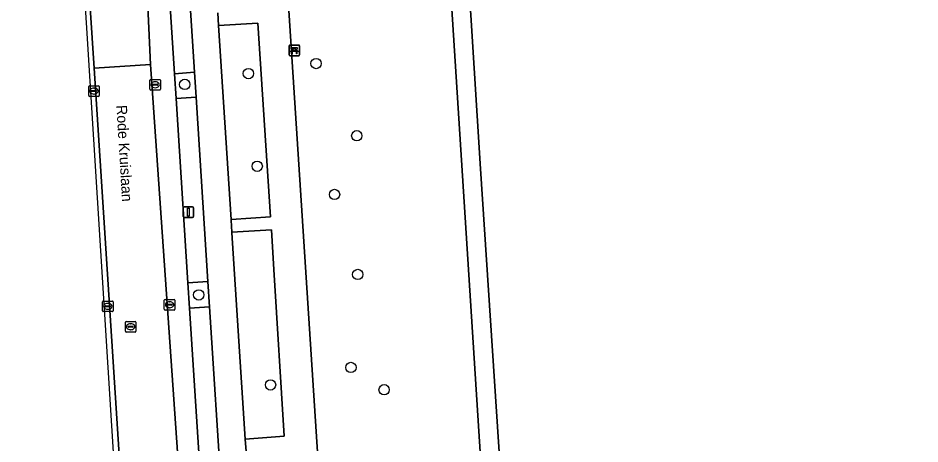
# Model space of a CAD drawing. Extents: x 160732 to 162107, y 387428 to 388479.
# Drawn here: x 160753.2 to 160838.5, y 387866.7 to 387907 of the extents above; entities that cross this region are included whole.
import ezdxf

# ---------------------------------------------------------------- set-up
doc = ezdxf.new("R2010")
doc.units = 0
for name, color, linetype in [('IMGEO_Bank', 7, 'Continuous'), ('IMGEO_Boom', 7, 'Continuous'), ('IMGEO_Fietspad_gesloten', 7, 'Continuous'), ('IMGEO_Groenvoorziening', 7, 'Continuous'), ('IMGEO_Kolk', 7, 'Continuous'), ('IMGEO_Lichtmast', 7, 'Continuous'), ('IMGEO_Meer_plas_ven_vijver', 7, 'Continuous'), ('IMGEO_Oever', 7, 'Continuous'), ('IMGEO_Openbare_ruimte_label', 7, 'Continuous'), ('IMGEO_Parkeervlak_open', 7, 'Continuous'), ('IMGEO_Rijbaan_lokaal_gesloten', 7, 'Continuous'), ('IMGEO_Rioolput', 7, 'Continuous'), ('IMGEO_Voetpad_open', 7, 'Continuous')]:
    doc.layers.add(name, color=color, linetype=linetype)

msp = doc.modelspace()

# ---------------------------------------------------------------- linework, layer by layer
at = {"layer": 'IMGEO_Bank'}
for p, q in [((160778.818, 387903.487), (160778.818, 387904.328)), ((160778.818, 387904.328), (160778.818, 387903.487)), ((160778.893, 387904.412), (160779.734, 387904.412)), ((160779.734, 387904.412), (160778.893, 387904.412)), ((160779.127, 387903.918), (160779.127, 387904.024)), ((160779.171, 387904.024), (160779.171, 387903.918)), ((160779.459, 387904.03), (160779.177, 387904.03)), ((160779.177, 387903.912), (160779.459, 387903.912)), ((160779.465, 387903.918), (160779.465, 387904.024)), ((160779.509, 387904.024), (160779.509, 387903.918)), ((160779.818, 387904.337), (160779.818, 387903.496)), ((160779.818, 387903.496), (160779.818, 387904.337)), ((160779.743, 387903.412), (160778.902, 387903.412)), ((160778.902, 387903.412), (160779.743, 387903.412)), ((160779.515, 387903.81), (160779.122, 387903.81))]:
    msp.add_line(p, q, dxfattribs=at)
for points in [[(160779.065, 387903.81), (160778.923, 387903.81), (160779.035, 387903.912), (160779.121, 387903.912)], [(160779.121, 387904.03), (160779.035, 387904.03), (160779.035, 387904.191), (160779.598, 387904.191), (160779.598, 387904.03), (160779.515, 387904.03)], [(160779.515, 387903.912), (160779.598, 387903.912), (160779.71, 387903.81), (160779.571, 387903.81)], [(160779.115, 387903.803), (160779.115, 387903.596), (160779.072, 387903.596), (160779.072, 387903.803)], [(160779.565, 387903.803), (160779.565, 387903.596), (160779.521, 387903.596), (160779.521, 387903.803)]]:
    msp.add_lwpolyline(points, dxfattribs=at)
for centre, radius, start, end in [((160778.896, 387904.334), 0.0779, 92.4484, 184.28452), ((160778.896, 387904.334), 0.0779, 92.4484, 184.28452), ((160779.12, 387904.023), 0.00671, 2.89567, 87.10433), ((160779.12, 387903.919), 0.00671, 272.89567, 357.10433), ((160779.177, 387904.023), 0.00671, 92.89567, 177.10433), ((160779.177, 387903.919), 0.00671, 182.89567, 267.10433), ((160779.459, 387904.023), 0.00671, 2.89567, 87.10433), ((160779.459, 387903.919), 0.00671, 272.89567, 357.10433), ((160779.516, 387904.023), 0.00671, 92.89567, 177.10433), ((160779.516, 387903.919), 0.00671, 182.89567, 267.10433), ((160779.74, 387904.334), 0.0779, 2.4484, 94.28452), ((160779.74, 387904.334), 0.0779, 2.4484, 94.28452), ((160778.896, 387903.49), 0.0779, 182.4484, 274.28452), ((160778.896, 387903.49), 0.0779, 182.4484, 274.28452), ((160779.065, 387903.803), 0.00671, 2.89567, 87.10433), ((160779.122, 387903.803), 0.00671, 92.89567, 177.10433), ((160779.514, 387903.803), 0.00671, 2.89567, 87.10433), ((160779.571, 387903.803), 0.00671, 92.89567, 177.10433), ((160779.74, 387903.49), 0.0779, 272.4484, 4.28452), ((160779.74, 387903.49), 0.0779, 272.4484, 4.28452)]:
    msp.add_arc(centre, radius, start, end, dxfattribs=at)
at = {"layer": 'IMGEO_Boom'}
for centre in [(160781.369, 387902.67), (160774.972, 387901.72), (160768.944, 387900.698), (160785.221, 387895.843), (160775.802, 387892.953), (160783.119, 387890.285), (160785.309, 387882.719), (160770.274, 387880.782), (160784.672, 387873.926), (160777.061, 387872.269), (160787.808, 387871.816)]:
    msp.add_circle(centre, 0.489, dxfattribs=at)
at = {"layer": 'IMGEO_Fietspad_gesloten'}
for points in [[(160786.004, 387793.982), (160785.835, 387796.449), (160785.14, 387807.414), (160782.554, 387849.903), (160772.814, 388000), (160770.609, 388033.989), (160770.417, 388036.928), (160773.499, 388037.066), (160773.388, 388039.695), (160772.418, 388053.986)], [(160762.094, 388022.596), (160764.165, 387990.445), (160764.63, 387983.22), (160764.781, 387980.874), (160766.011, 387961.787), (160766.164, 387959.407), (160766.164, 387959.404), (160767.303, 387941.725), (160767.457, 387939.326), (160768.616, 387921.33), (160768.77, 387918.939), (160769.87, 387901.863), (160770.023, 387899.486), (160771.145, 387882.069), (160771.3, 387879.66), (160772.461, 387861.637), (160772.614, 387859.266), (160773.717, 387842.142), (160773.871, 387839.749), (160774.412, 387831.354), (160775.791, 387809.946), (160775.911, 387808.15), (160776.511, 387798.943)], [(160778.689, 387804.56), (160778.447, 387808.354), (160778.33, 387810.183), (160776.933, 387832.052), (160776.856, 387833.255), (160776.127, 387844.651), (160776.118, 387844.799), (160776.046, 387845.898), (160776.038, 387846.026), (160774.749, 387865.964), (160774.672, 387867.158), (160773.412, 387886.657), (160773.408, 387886.717), (160773.334, 387887.863), (160773.33, 387887.929), (160772.15, 387906.263), (160772.073, 387907.458)], [(160772.073, 387907.458), (160772.15, 387906.263), (160775.868, 387906.486), (160777.069, 387888.175), (160773.33, 387887.929), (160773.334, 387887.863), (160773.408, 387886.717), (160777.143, 387886.949), (160777.369, 387883.184), (160778.346, 387867.441), (160774.672, 387867.158), (160774.749, 387865.964)]]:
    msp.add_lwpolyline(points, dxfattribs=at)
at = {"layer": 'IMGEO_Groenvoorziening'}
for points in [[(160792.906, 388044.151), (160773.388, 388039.695), (160773.499, 388037.066), (160770.417, 388036.928), (160770.609, 388033.989), (160772.814, 388000), (160782.554, 387849.903), (160785.14, 387807.414), (160785.835, 387796.449), (160792.972, 387796.854), (160820.028, 387798.4), (160842.863, 387799.764), (160854.715, 387800.466), (160860.437, 387800.637), (160860.183, 387802.298), (160861.348, 387803.724), (160862.871, 387803.535), (160867.876, 387805.321)], [(160804.527, 387806.316), (160803.555, 387806.564), (160802.656, 387807.01), (160801.869, 387807.632), (160801.228, 387808.404), (160800.762, 387809.293), (160800.601, 387809.769), (160800.433, 387810.758), (160788.313, 388000), (160786.861, 388022.113), (160787.07, 388023.425), (160787.432, 388024.236), (160788.27, 388025.267), (160789.315, 388025.958), (160806.244, 388030.763)]]:
    msp.add_lwpolyline(points, dxfattribs=at)
for points in [[(160772.15, 387906.263), (160773.33, 387887.929), (160777.069, 387888.175), (160775.868, 387906.486)], [(160769.87, 387901.863), (160767.97, 387901.706), (160768.122, 387899.357), (160770.023, 387899.486)], [(160777.143, 387886.949), (160773.408, 387886.717), (160773.412, 387886.657), (160774.672, 387867.158), (160778.346, 387867.441), (160777.369, 387883.184)], [(160771.145, 387882.069), (160769.249, 387881.923), (160769.404, 387879.533), (160771.3, 387879.66)]]:
    msp.add_lwpolyline(points, close=True, dxfattribs=at)
at = {"layer": 'IMGEO_Kolk'}
for p, q in [((160759.86, 387899.638), (160759.86, 387900.49)), ((160759.935, 387900.564), (160760.787, 387900.564)), ((160760.861, 387900.49), (160760.861, 387899.638)), ((160765.651, 387900.237), (160765.651, 387901.089)), ((160765.726, 387901.163), (160766.578, 387901.163)), ((160765.91, 387900.657), (160765.91, 387900.669)), ((160766.348, 387900.62), (160765.95, 387900.62)), ((160765.953, 387900.706), (160766.351, 387900.706)), ((160766.139, 387900.943), (160766.164, 387900.943)), ((160766.394, 387900.669), (160766.394, 387900.657)), ((160766.652, 387901.089), (160766.652, 387900.237)), ((160760.119, 387900.058), (160760.119, 387900.07)), ((160760.557, 387900.021), (160760.159, 387900.021)), ((160760.162, 387900.107), (160760.56, 387900.107)), ((160760.371, 387899.784), (160760.346, 387899.784)), ((160760.348, 387900.344), (160760.373, 387900.344)), ((160760.603, 387900.07), (160760.603, 387900.058)), ((160766.578, 387900.163), (160765.726, 387900.163)), ((160766.162, 387900.383), (160766.137, 387900.383)), ((160760.787, 387899.564), (160759.935, 387899.564)), ((160761.171, 387879.279), (160761.171, 387880.131)), ((160761.246, 387880.205), (160762.098, 387880.205)), ((160762.172, 387880.131), (160762.172, 387879.279)), ((160767.016, 387879.429), (160767.016, 387880.281)), ((160767.091, 387880.355), (160767.943, 387880.355)), ((160767.504, 387880.135), (160767.529, 387880.135)), ((160768.017, 387880.281), (160768.017, 387879.429)), ((160762.098, 387879.205), (160761.246, 387879.205)), ((160761.43, 387879.699), (160761.43, 387879.711)), ((160761.868, 387879.662), (160761.47, 387879.662)), ((160761.473, 387879.748), (160761.871, 387879.748)), ((160761.682, 387879.425), (160761.657, 387879.425)), ((160761.659, 387879.985), (160761.684, 387879.985)), ((160761.914, 387879.711), (160761.914, 387879.699)), ((160767.943, 387879.355), (160767.091, 387879.355)), ((160767.275, 387879.849), (160767.275, 387879.861)), ((160767.713, 387879.812), (160767.315, 387879.812)), ((160767.318, 387879.898), (160767.716, 387879.898)), ((160767.527, 387879.575), (160767.502, 387879.575)), ((160767.759, 387879.861), (160767.759, 387879.849))]:
    msp.add_line(p, q, dxfattribs=at)
for points in [[(160759.86, 387899.638), (160759.86, 387900.49)], [(160759.935, 387900.564), (160760.787, 387900.564)], [(160760.861, 387900.49), (160760.861, 387899.638)], [(160765.651, 387900.237), (160765.651, 387901.089)], [(160765.726, 387901.163), (160766.578, 387901.163)], [(160766.652, 387901.089), (160766.652, 387900.237)], [(160766.578, 387900.163), (160765.726, 387900.163)], [(160760.787, 387899.564), (160759.935, 387899.564)], [(160761.171, 387879.279), (160761.171, 387880.131)], [(160761.246, 387880.205), (160762.098, 387880.205)], [(160762.172, 387880.131), (160762.172, 387879.279)], [(160767.016, 387879.429), (160767.016, 387880.281)], [(160767.091, 387880.355), (160767.943, 387880.355)], [(160768.017, 387880.281), (160768.017, 387879.429)], [(160762.098, 387879.205), (160761.246, 387879.205)], [(160767.943, 387879.355), (160767.091, 387879.355)]]:
    msp.add_lwpolyline(points, dxfattribs=at)
for centre, radius, start, end in [((160759.937, 387900.488), 0.0765, 91.55205, 178.44795), ((160759.937, 387900.488), 0.0765, 91.55205, 178.44795), ((160760.785, 387900.488), 0.0765, 1.55205, 88.44795), ((160760.785, 387900.488), 0.0765, 1.55205, 88.44795), ((160765.728, 387901.087), 0.0765, 91.55205, 178.44795), ((160765.728, 387901.087), 0.0765, 91.55205, 178.44795), ((160765.95, 387900.666), 0.0403, 85.87752, 175.75265), ((160765.947, 387900.656), 0.0366, 178.93798, 274.71019), ((160766.351, 387900.663), 0.043, 264.86636, 352.45326), ((160766.355, 387900.668), 0.0386, 1.73085, 96.63898), ((160766.576, 387901.087), 0.0765, 1.55205, 88.44795), ((160766.576, 387901.087), 0.0765, 1.55205, 88.44795), ((160759.937, 387899.64), 0.0765, 181.55205, 268.44795), ((160759.937, 387899.64), 0.0765, 181.55205, 268.44795), ((160760.159, 387900.067), 0.0403, 85.87752, 175.75265), ((160760.156, 387900.057), 0.0366, 178.93798, 274.71019), ((160760.56, 387900.064), 0.043, 264.86636, 352.45326), ((160760.564, 387900.069), 0.0386, 1.73085, 96.63898), ((160760.785, 387899.64), 0.0765, 271.55205, 358.44795), ((160760.785, 387899.64), 0.0765, 271.55205, 358.44795), ((160765.728, 387900.239), 0.0765, 181.55205, 268.44795), ((160765.728, 387900.239), 0.0765, 181.55205, 268.44795), ((160766.576, 387900.239), 0.0765, 271.55205, 358.44795), ((160766.576, 387900.239), 0.0765, 271.55205, 358.44795), ((160761.248, 387880.129), 0.0765, 91.55205, 178.44795), ((160761.248, 387880.129), 0.0765, 91.55205, 178.44795), ((160762.096, 387880.129), 0.0765, 1.55205, 88.44795), ((160762.096, 387880.129), 0.0765, 1.55205, 88.44795), ((160767.093, 387880.279), 0.0765, 91.55205, 178.44795), ((160767.093, 387880.279), 0.0765, 91.55205, 178.44795), ((160767.941, 387880.279), 0.0765, 1.55205, 88.44795), ((160767.941, 387880.279), 0.0765, 1.55205, 88.44795), ((160761.248, 387879.281), 0.0765, 181.55205, 268.44795), ((160761.248, 387879.281), 0.0765, 181.55205, 268.44795), ((160761.47, 387879.708), 0.0403, 85.87752, 175.75265), ((160761.467, 387879.698), 0.0366, 178.93798, 274.71019), ((160761.871, 387879.705), 0.043, 264.86636, 352.45326), ((160761.875, 387879.71), 0.0386, 1.73085, 96.63898), ((160762.096, 387879.281), 0.0765, 271.55205, 358.44795), ((160762.096, 387879.281), 0.0765, 271.55205, 358.44795), ((160767.093, 387879.431), 0.0765, 181.55205, 268.44795), ((160767.093, 387879.431), 0.0765, 181.55205, 268.44795), ((160767.315, 387879.858), 0.0403, 85.87752, 175.75265), ((160767.312, 387879.848), 0.0366, 178.93798, 274.71019), ((160767.716, 387879.855), 0.043, 264.86636, 352.45326), ((160767.72, 387879.86), 0.0386, 1.73085, 96.63898), ((160767.941, 387879.431), 0.0765, 271.55205, 358.44795), ((160767.941, 387879.431), 0.0765, 271.55205, 358.44795)]:
    msp.add_arc(centre, radius, start, end, dxfattribs=at)
for centre, major_axis, ratio, start_param, end_param in [((160766.138, 387900.663), (-0.387, 0.002), 0.722429, 4.712389, 7.853982), ((160766.163, 387900.663), (-0.39, 0.002), 0.717154, 1.570796, 4.712389), ((160760.347, 387900.064), (-0.387, 0.002), 0.722429, 4.712389, 7.853982), ((160760.372, 387900.064), (-0.39, 0.002), 0.717154, 1.570796, 4.712389), ((160767.503, 387879.855), (-0.387, 0.002), 0.722429, 4.712389, 7.853982), ((160767.528, 387879.855), (-0.39, 0.002), 0.717154, 1.570796, 4.712389), ((160761.658, 387879.705), (-0.387, 0.002), 0.722429, 4.712389, 7.853982), ((160761.683, 387879.705), (-0.39, 0.002), 0.717154, 1.570796, 4.712389)]:
    msp.add_ellipse(centre, major_axis=major_axis, ratio=ratio, start_param=start_param, end_param=end_param, dxfattribs=at)
at = {"layer": 'IMGEO_Lichtmast'}
for p, q in [((160768.801, 387888.212), (160768.801, 387889.012)), ((160768.801, 387889.012), (160768.801, 387888.212)), ((160768.901, 387889.112), (160769.691, 387889.112)), ((160769.691, 387889.112), (160768.901, 387889.112)), ((160769.791, 387889.012), (160769.791, 387888.212)), ((160769.791, 387888.212), (160769.791, 387889.012)), ((160769.691, 387888.112), (160768.901, 387888.112)), ((160768.901, 387888.112), (160769.691, 387888.112))]:
    msp.add_line(p, q, dxfattribs=at)
msp.add_lwpolyline([(160769.221, 387888.987), (160769.371, 387888.987), (160769.371, 387888.237), (160769.221, 387888.237), (160769.221, 387888.987)], dxfattribs=at)
for centre, start, end in [((160768.901, 387889.012), 90, 180), ((160768.901, 387889.012), 90, 180), ((160769.691, 387889.012), 0, 90), ((160769.691, 387889.012), 360, 90), ((160768.901, 387888.212), 180, 270), ((160768.901, 387888.212), 180, 270), ((160769.691, 387888.212), 270, 0), ((160769.691, 387888.212), 270, 0)]:
    msp.add_arc(centre, 0.1, start, end, dxfattribs=at)
at = {"layer": 'IMGEO_Meer_plas_ven_vijver'}
msp.add_lwpolyline([(160788.782, 388022.168), (160790.178, 388000), (160796.936, 387892.703), (160802.392, 387809.986)], dxfattribs=at)
at = {"layer": 'IMGEO_Oever'}
for points in [[(160786.861, 388022.113), (160788.313, 388000), (160800.433, 387810.758), (160800.601, 387809.769), (160800.762, 387809.293), (160801.228, 387808.404), (160801.869, 387807.632), (160802.656, 387807.01), (160803.555, 387806.564), (160804.527, 387806.316)], [(160802.392, 387809.986), (160796.936, 387892.703), (160790.178, 388000), (160788.782, 388022.168)]]:
    msp.add_lwpolyline(points, dxfattribs=at)
at = {"layer": 'IMGEO_Parkeervlak_open'}
for points in [[(160764.736, 387834.986), (160760.378, 387902.244), (160759.662, 387913.216), (160753.548, 388008.421)], [(160753.342, 388007.807), (160753.178, 388007.614), (160753.178, 388007.614), (160757.594, 387938.635), (160764.041, 387836.325)], [(160760.054, 387993.374), (160765.198, 387913.607), (160765.693, 387902.582), (160768.238, 387866.38), (160770.258, 387835.277), (160770.567, 387831.608), (160771.02, 387827.716)], [(160772.54, 387831.026), (160772.529, 387831.196), (160771.984, 387839.625), (160771.829, 387842.016), (160770.722, 387859.141), (160770.571, 387861.481), (160769.404, 387879.533), (160769.249, 387881.923), (160768.122, 387899.357), (160767.97, 387901.706), (160766.865, 387918.802)]]:
    msp.add_lwpolyline(points, dxfattribs=at)
at = {"layer": 'IMGEO_Rijbaan_lokaal_gesloten'}
msp.add_lwpolyline([(160765.693, 387902.582), (160765.198, 387913.607), (160759.662, 387913.216), (160760.378, 387902.244)], close=True, dxfattribs=at)
msp.add_lwpolyline([(160774.407, 387801.396), (160773.592, 387807.502), (160773.242, 387810.145), (160771.02, 387827.716), (160770.567, 387831.608), (160770.258, 387835.277), (160768.238, 387866.38), (160765.693, 387902.582), (160760.378, 387902.244), (160764.736, 387834.986), (160764.812, 387831.05), (160764.969, 387822.973), (160764.972, 387822.818), (160765.01, 387820.948), (160765.01, 387820.944)], dxfattribs=at)
at = {"layer": 'IMGEO_Rioolput'}
for p, q in [((160763.329, 387877.346), (160763.329, 387878.198)), ((160763.404, 387878.272), (160764.256, 387878.272)), ((160763.588, 387877.766), (160763.588, 387877.778)), ((160764.026, 387877.729), (160763.628, 387877.729)), ((160763.631, 387877.815), (160764.029, 387877.815)), ((160763.84, 387877.492), (160763.815, 387877.492)), ((160763.817, 387878.052), (160763.842, 387878.052)), ((160764.072, 387877.778), (160764.072, 387877.766)), ((160764.33, 387878.198), (160764.33, 387877.346)), ((160764.256, 387877.272), (160763.404, 387877.272))]:
    msp.add_line(p, q, dxfattribs=at)
for points in [[(160763.329, 387877.346), (160763.329, 387878.198)], [(160763.404, 387878.272), (160764.256, 387878.272)], [(160764.33, 387878.198), (160764.33, 387877.346)], [(160764.256, 387877.272), (160763.404, 387877.272)]]:
    msp.add_lwpolyline(points, dxfattribs=at)
for centre, radius, start, end in [((160763.406, 387878.196), 0.0765, 91.55205, 178.44795), ((160763.406, 387878.196), 0.0765, 91.55205, 178.44795), ((160763.628, 387877.775), 0.0403, 85.87752, 175.75265), ((160763.625, 387877.765), 0.0366, 178.93798, 274.71019), ((160764.029, 387877.772), 0.043, 264.86636, 352.45326), ((160764.033, 387877.777), 0.0386, 1.73085, 96.63898), ((160764.254, 387878.196), 0.0765, 1.55205, 88.44795), ((160764.254, 387878.196), 0.0765, 1.55205, 88.44795), ((160763.406, 387877.348), 0.0765, 181.55205, 268.44795), ((160763.406, 387877.348), 0.0765, 181.55205, 268.44795), ((160764.254, 387877.348), 0.0765, 271.55205, 358.44795), ((160764.254, 387877.348), 0.0765, 271.55205, 358.44795)]:
    msp.add_arc(centre, radius, start, end, dxfattribs=at)
for centre, major_axis, ratio, start_param, end_param in [((160763.816, 387877.772), (-0.387, 0.002), 0.722429, 4.712389, 7.853982), ((160763.841, 387877.772), (-0.39, 0.002), 0.717154, 1.570796, 4.712389)]:
    msp.add_ellipse(centre, major_axis=major_axis, ratio=ratio, start_param=start_param, end_param=end_param, dxfattribs=at)
at = {"layer": 'IMGEO_Voetpad_open'}
for points in [[(160768.77, 387918.939), (160766.865, 387918.802), (160767.97, 387901.706), (160769.87, 387901.863)], [(160770.023, 387899.486), (160768.122, 387899.357), (160769.249, 387881.923), (160771.145, 387882.069)], [(160771.3, 387879.66), (160769.404, 387879.533), (160770.571, 387861.481), (160772.461, 387861.637)]]:
    msp.add_lwpolyline(points, close=True, dxfattribs=at)

# ---------------------------------------------------------------- texts
at = {"layer": 'IMGEO_Openbare_ruimte_label'}
msp.add_text('Rode Kruislaan', height=1, rotation=273.44049, dxfattribs=at).set_placement((160762.477, 387898.713))

doc.saveas('drawing.dxf')
